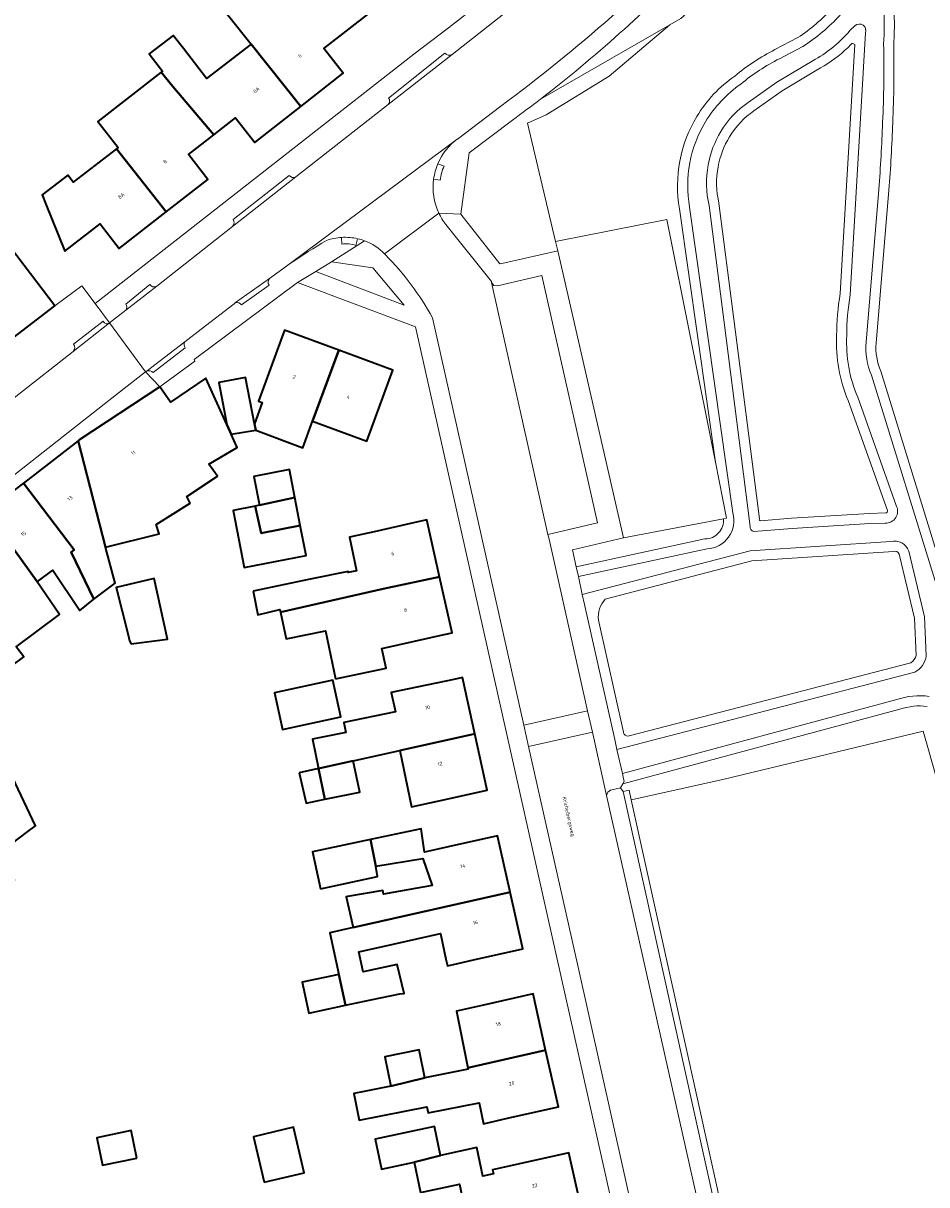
# Model space of a CAD drawing. Header units: metres. Extents: x 197700 to 204338, y 317132 to 325229.
# Tile 496 of 656: x 201155 to 201244, y 319599 to 319714. Entities that reach past the tile are written whole.
import ezdxf
from ezdxf.enums import TextEntityAlignment as Align

# ---------------------------------------------------------------- set-up
doc = ezdxf.new("R2010")
doc.units = ezdxf.units.M
for name, color, linetype, lineweight in [('B-WE-GR-BEPLANTING_CULTUUR_BODEMBEDEKKER-GV', 90, 'Continuous', 18), ('B-WE-GR-BEPLANTING_CULTUUR_BOSPLANTSOEN-GV', 90, 'Continuous', 18), ('B-WE-GR-BEPLANTING_CULTUUR_HEESTERS-GV', 90, 'Continuous', 18), ('B-WE-IE-TERREINAFSCHEIDING_KUNSTMATIG_HEKWERK-G', 20, 'IE-TERREINAFSCHEIDING-KUNSTMATIG', 18), ('B-WE-OG-BEBOUWING-GV', 7, 'Continuous', 35), ('B-WE-OG-BEBOUWING-T18', 10, 'Continuous', 18), ('B-WE-OG-TERREIN_CULTUURSCHEIDING-GV', 7, 'Continuous', 18), ('B-WE-OG-TERREIN_ERF-GV', 7, 'Continuous', 18), ('B-WE-OG-TOPOGRAFIE-T18', 10, 'Continuous', 18), ('B-WE-VH-VERHARDING_ASFALT-GV', 252, 'Continuous', 18), ('B-WE-VH-VERHARDING_BEDRIJFSVLOERPLAAT-GV', 252, 'Continuous', 18), ('B-WE-VH-VERHARDING_BETONSTRAATSTEEN-GV', 252, 'Continuous', 18), ('B-WE-VH-VERHARDING_GESLOTEN-GV', 252, 'Continuous', 18), ('B-WE-VH-VERHARDING_OPEN-GV', 252, 'Continuous', 18), ('B-WE-VH-VERHARDING_PUIN-GV', 252, 'Continuous', 18), ('B-WE-VH-VERHARDING_TEGEL-GV', 252, 'Continuous', 18)]:
    doc.layers.add(name, color=color, linetype=linetype, lineweight=lineweight)
doc.styles.add('NLCS-ISO-M200-T18', font='NLCS-ISO.ttf', dxfattribs={"height": 0.36})
doc.linetypes.add('IE-TERREINAFSCHEIDING-KUNSTMATIG', pattern='A,4,[82,NLCS.SHX,S=0.75,R=90,X=0,Y=0],4,-2', length=10)

msp = doc.modelspace()

# ---------------------------------------------------------------- linework, layer by layer
at = {"layer": 'B-WE-GR-BEPLANTING_CULTUUR_BODEMBEDEKKER-GV'}
for points in [[(201202.767, 319689.93), (201207.991, 319691.127), (201207.773, 319692.048), (201205.003, 319703.718), (201206.85, 319704.542), (201213.068, 319708.378), (201219.067, 319713.436), (201206.294, 319706.11)], [(201203.519, 319704.032), (201199.242, 319700.814), (201198.41, 319694.742), (201202.266, 319689.851), (201202.767, 319689.93)]]:
    msp.add_lwpolyline(points, dxfattribs=at)
msp.add_lwpolyline([(201206.294, 319706.11, -0.0062899), (201203.519, 319704.032)], format="xyb", dxfattribs=at)
at = {"layer": 'B-WE-GR-BEPLANTING_CULTUUR_BOSPLANTSOEN-GV'}
for points in [[(201219.067, 319713.436), (201220.145, 319714.054), (201221.008, 319714.802), (201229.699, 319722.69), (201231.486, 319724.696), (201233.536, 319726.996), (201234.222, 319727.766), (201231.97, 319731.09), (201230.559, 319729.332), (201226.813, 319725.094), (201221.409, 319719.648)], [(201206.294, 319706.11), (201219.067, 319713.436)], [(201241.791, 319645.876), (201214.428, 319638.509), (201214.203, 319638.114), (201214.444, 319637.765)], [(201214.444, 319637.765), (201215.03, 319637.895), (201215.247, 319636.915), (201224.309, 319638.943), (201244.099, 319643.704), (201256.284, 319600.821), (201256.327, 319600.591), (201265.802, 319603.826), (201265.433, 319604.739), (201252.297, 319641.314)]]:
    msp.add_lwpolyline(points, dxfattribs=at)
for points in [[(201221.409, 319719.648, -0.0373975), (201206.294, 319706.11)], [(201244.495, 319646.158, 0.1125902), (201241.791, 319645.876)]]:
    msp.add_lwpolyline(points, format="xyb", dxfattribs=at)
at = {"layer": 'B-WE-GR-BEPLANTING_CULTUUR_HEESTERS-GV'}
for points in [[(201184.086, 319689.077), (201192.807, 319685.746), (201189.743, 319689.459), (201185.631, 319690.051)], [(201226.985, 319583.913), (201215.247, 319636.915), (201215.03, 319637.895), (201214.444, 319637.765), (201226.56, 319583.056), (201226.728, 319582.298), (201227.291, 319582.532)]]:
    msp.add_lwpolyline(points, close=True, dxfattribs=at)
at = {"layer": 'B-WE-IE-TERREINAFSCHEIDING_KUNSTMATIG_HEKWERK-G'}
for points in [[(201218.753, 319694.226), (201207.773, 319692.048)], [(201223.557, 319670.257), (201218.753, 319694.226)], [(201224.664, 319664.733), (201223.557, 319670.257)], [(201214.497, 319662.778), (201224.362, 319664.675)], [(201224.362, 319664.675), (201224.664, 319664.733)], [(201256.327, 319600.591), (201256.284, 319600.821), (201244.099, 319643.704), (201224.309, 319638.943), (201215.247, 319636.915)]]:
    msp.add_lwpolyline(points, dxfattribs=at)
at = {"layer": 'B-WE-OG-BEBOUWING-GV'}
for points in [[(201182.627, 319705.381), (201186.806, 319708.659), (201184.891, 319711.099), (201189.592, 319714.761), (201185.867, 319719.477), (201183.592, 319717.71), (201184.368, 319716.711), (201182.078, 319714.933), (201179.773, 319717.886), (201175.369, 319714.466), (201177.707, 319711.539)], [(201168.824, 319708.766), (201169.978, 319707.35), (201174.017, 319702.566), (201176.163, 319704.25), (201178.076, 319701.811), (201182.627, 319705.381), (201177.707, 319711.539), (201173.314, 319708.128), (201171.017, 319711.087), (201170.003, 319712.392), (201167.645, 319710.561), (201168.958, 319708.87)], [(201164.399, 319701.208), (201169.329, 319694.964), (201173.444, 319698.176), (201171.537, 319700.62), (201174.017, 319702.566), (201169.978, 319707.35), (201168.824, 319708.766), (201162.564, 319703.905), (201164.56, 319701.333)], [(201169.329, 319694.964), (201164.399, 319701.208), (201160.132, 319697.896), (201159.59, 319698.594), (201157.077, 319696.643), (201157.442, 319695.737), (201159.305, 319691.097), (201162.782, 319693.786), (201164.689, 319691.342)], [(201147.174, 319692.341), (201147.77, 319688.318), (201152.872, 319681.551), (201158.322, 319685.705), (201155.29, 319689.682), (201153.108, 319692.544), (201151.209, 319695.193)], [(201183.781, 319674.313), (201186.361, 319681.312), (201181.009, 319683.285), (201178.429, 319676.285), (201178.806, 319676.146), (201178.037, 319674.059), (201178.162, 319673.407), (201182.815, 319671.692)], [(201186.361, 319681.312), (201183.781, 319674.313), (201189.134, 319672.34), (201191.713, 319679.34)], [(201175.301, 319673.989), (201175.737, 319673.022), (201178.162, 319673.407), (201178.037, 319674.059), (201177.16, 319678.63), (201174.508, 319678.121)], [(201163.322, 319661.857), (201168.64, 319663.174), (201168.342, 319664.106), (201171.69, 319666.232), (201171.352, 319666.875), (201174.37, 319668.881), (201173.522, 319670.054), (201176.326, 319671.717), (201175.737, 319673.022), (201175.301, 319673.989), (201173.245, 319678.547), (201169.735, 319676.177), (201168.696, 319677.698), (201160.693, 319672.439), (201160.622, 319672.384)], [(201163.322, 319661.857), (201160.622, 319672.384), (201155.348, 319668.288), (201155.211, 319668.184), (201160.218, 319661.614), (201159.927, 319661.365), (201162.169, 319656.741), (201164.267, 319658.334)], [(201182.023, 319666.768), (201181.489, 319669.525), (201177.98, 319668.844), (201178.529, 319666.012)], [(201151.539, 319665.418), (201156.54, 319658.529), (201156.589, 319658.458), (201158.126, 319659.605), (201160.789, 319655.606), (201162.169, 319656.741), (201159.927, 319661.365), (201160.218, 319661.614), (201155.211, 319668.184)], [(201178.104, 319665.93), (201178.696, 319663.247), (201182.557, 319664.012), (201182.023, 319666.768), (201178.529, 319666.012)], [(201151.539, 319665.418), (201151.309, 319665.245), (201147.015, 319662.035), (201141.924, 319658.228), (201142.082, 319658.017), (201144.918, 319654.224), (201147.275, 319651.072), (201149.419, 319648.219), (201152.219, 319650.316), (201152.958, 319649.328), (201155.254, 319651.044), (201154.491, 319652.019), (201158.796, 319655.236), (201156.589, 319658.458), (201156.54, 319658.529)], [(201182.557, 319664.012), (201178.696, 319663.247), (201178.104, 319665.93), (201175.924, 319665.507), (201177.017, 319659.866), (201183.131, 319661.051)], [(201177.898, 319657.544), (201178.384, 319655.192), (201180.528, 319655.714), (201180.617, 319655.471), (201190.754, 319657.76), (201196.32, 319658.929), (201195.047, 319664.568), (201193.452, 319664.208), (201190.17, 319663.467), (201187.436, 319662.85), (201188.121, 319659.54), (201187.305, 319659.372), (201187.282, 319659.484), (201183.529, 319658.708)], [(201165.698, 319652.623), (201165.845, 319652.327), (201169.438, 319652.8), (201168.124, 319658.768), (201164.387, 319657.885), (201165.554, 319653.202)], [(201186.025, 319648.878), (201191.061, 319649.919), (201190.625, 319651.853), (201196.77, 319653.238), (201197.564, 319653.417), (201196.32, 319658.929), (201190.754, 319657.76), (201180.617, 319655.471), (201181.152, 319652.809), (201185.046, 319653.615)], [(201199.803, 319643.443), (201198.575, 319649), (201197.719, 319648.811), (201191.554, 319647.536), (201191.954, 319645.601), (201186.87, 319644.549), (201187.07, 319643.586), (201183.767, 319642.903), (201184.362, 319640.029), (201187.793, 319640.788), (201192.379, 319641.802)], [(201180.796, 319643.877), (201186.557, 319645.122), (201185.772, 319648.739), (201180.011, 319647.494)], [(201186.557, 319645.122), (201185.772, 319648.739), (201180.011, 319647.494), (201180.796, 319643.877)], [(201146.667, 319636.438), (201149.092, 319631.181), (201149.826, 319629.568), (201149.445, 319629.558), (201149.566, 319629.093), (201150.359, 319626.062), (201154.337, 319629.013), (201153.287, 319630.336), (201152.455, 319631.386), (201155.662, 319633.805), (201156.397, 319634.359), (201150.928, 319645.832), (201144.564, 319641.06)], [(201196.128, 319636.802), (201201.032, 319637.886), (201199.803, 319643.443), (201192.379, 319641.802), (201193.532, 319636.228)], [(201184.362, 319640.029), (201184.991, 319636.988), (201188.432, 319637.699), (201187.793, 319640.788)], [(201182.462, 319639.609), (201183.127, 319636.603), (201184.991, 319636.988), (201184.362, 319640.029)], [(201197.167, 319632.282), (201194.846, 319631.762), (201194.497, 319634.071), (201189.484, 319633.007), (201190.039, 319630.392), (201194.667, 319631.14), (201195.603, 319628.463), (201190.786, 319627.621), (201190.718, 319627.966), (201187.223, 319627.376), (201187.107, 319627.355), (201187.792, 319624.321), (201203.297, 319627.799), (201202.046, 319633.376)], [(201184.559, 319628.148), (201186.993, 319628.669), (201190.19, 319629.374), (201190.039, 319630.392), (201189.484, 319633.007), (201183.778, 319631.796)], [(201197.704, 319620.688), (201199.675, 319621.13), (201204.548, 319622.223), (201203.297, 319627.799), (201187.792, 319624.321), (201185.489, 319623.804), (201186.369, 319619.696), (201187.019, 319616.66), (201189.545, 319617.181), (201192.397, 319617.77), (201192.82, 319617.817), (201192.125, 319620.69), (201188.782, 319619.935), (201188.336, 319621.91), (201191.728, 319622.676), (201196.41, 319623.733), (201196.95, 319621.216), (201197.091, 319620.557)], [(201187.019, 319616.66), (201186.369, 319619.696), (201182.738, 319618.933), (201183.391, 319615.883)], [(201200.672, 319616.676), (201198, 319616.075), (201199.122, 319610.464), (201206.798, 319612.226), (201205.55, 319617.773)], [(201206.798, 319612.226), (201199.122, 319610.464), (201199.145, 319610.35), (201194.862, 319609.493), (201191.504, 319608.658), (201188.865, 319608.13), (201187.851, 319607.927), (201188.246, 319605.953), (201188.377, 319605.299), (201195.069, 319606.638), (201195.193, 319606.017), (201200.239, 319607.026), (201200.653, 319604.956), (201203.176, 319605.524), (201208.058, 319606.623)], [(201191.504, 319608.658), (201194.862, 319609.493), (201194.314, 319612.236), (201190.924, 319611.558)], [(201166.429, 319601.563), (201165.858, 319604.288), (201162.467, 319603.578), (201163.038, 319600.853)], [(201179.01, 319599.185), (201182.961, 319600.122), (201181.896, 319604.609), (201177.945, 319603.671)], [(201193.815, 319601.15), (201196.418, 319601.835), (201195.812, 319604.681), (201189.951, 319603.434), (201190.583, 319600.462)], [(201196.418, 319601.835), (201193.815, 319601.15), (201194.447, 319598.179), (201198.289, 319598.997), (201198.789, 319596.647), (201191.904, 319595.182), (201191.79, 319595.158), (201192.328, 319592.649), (201192.372, 319592.442), (201195.177, 319593.016), (201198.467, 319593.741), (201210.339, 319596.509), (201209.091, 319602.086), (201204.212, 319600.994), (201201.548, 319600.398), (201201.632, 319600.005), (201200.592, 319599.783), (201199.993, 319602.596)]]:
    msp.add_lwpolyline(points, close=True, dxfattribs=at)
at = {"layer": 'B-WE-OG-TERREIN_CULTUURSCHEIDING-GV'}
for points in [[(201237.766, 319725.944, -0.1170979), (201240.177, 319711.532)], [(201238.597, 319726.501, -0.1166909), (201241.178, 319711.51)], [(201241.178, 319711.51, 0.1166909), (201238.597, 319726.501)], [(201231.689, 319712.169, 0.0645811), (201235.145, 319715.115)], [(201235.145, 319715.115, -0.0645811), (201231.689, 319712.169)], [(201232.193, 319711.304, 0.065086), (201235.874, 319714.394)], [(201238.398, 319712.644, 0.7638621), (201237.362, 319713.36)], [(201236.844, 319712.871, -0.088638), (201233.453, 319710.047)], [(201225.467, 319708.384, -0.055724), (201229.449, 319710.988)], [(201229.449, 319710.988, 0.055724), (201225.467, 319708.384)], [(201236.63, 319711.181, -0.0619019), (201233.948, 319709.178)], [(201233.948, 319709.178, 0.0619019), (201236.63, 319711.181)], [(201237.032, 319711.585, -0.012378), (201236.63, 319711.181)], [(201236.63, 319711.181, 0.012378), (201237.032, 319711.585)], [(201237.328, 319711.483, 0.1899212), (201237.032, 319711.585)], [(201237.032, 319711.585, -0.1899212), (201237.328, 319711.483)], [(201240.177, 319711.532, -0.0157835), (201240.083, 319703.802)], [(201241.178, 319711.51, -0.0157444), (201241.082, 319703.764)], [(201241.082, 319703.764, 0.0157444), (201241.178, 319711.51)], [(201226.073, 319707.588, -0.0561986), (201229.9, 319710.095)], [(201221.731, 319704.387, -0.103884), (201225.467, 319708.384)], [(201225.467, 319708.384, 0.103884), (201221.731, 319704.387)], [(201222.587, 319703.869, -0.104791), (201226.073, 319707.588)], [(201226.801, 319705.78, 0.1054319), (201224.105, 319702.9)], [(201220.018, 319695.282, -0.1806602), (201221.731, 319704.387)], [(201221.731, 319704.387, 0.1806602), (201220.018, 319695.282)], [(201221.006, 319695.438, -0.1810454), (201222.587, 319703.869)], [(201227.373, 319704.96, 0.1054193), (201224.958, 319702.378)], [(201224.958, 319702.378, -0.1054193), (201227.373, 319704.96)], [(201224.105, 319702.9, 0.0925043), (201222.848, 319699.604)], [(201240.083, 319703.802, -0.0105857), (201239.701, 319697.195)], [(201241.082, 319703.764, -0.0105637), (201240.698, 319697.116)], [(201240.698, 319697.116, 0.0105637), (201241.082, 319703.764)], [(201224.958, 319702.378, 0.0923451), (201223.831, 319699.422)], [(201223.831, 319699.422, -0.0923451), (201224.958, 319702.378)], [(201222.848, 319699.604, 0.1031201), (201222.937, 319695.599)], [(201223.831, 319699.422, 0.1028932), (201223.911, 319695.825)], [(201223.911, 319695.825, -0.1028932), (201223.831, 319699.422)], [(201235.539, 319682.763, -0.0418856), (201235.887, 319686.906)], [(201235.887, 319686.906, 0.0418856), (201235.539, 319682.763)], [(201236.539, 319682.763, -0.0424516), (201236.882, 319686.792)], [(201236.678, 319676.336, -0.1138847), (201235.539, 319682.763)], [(201235.539, 319682.763, 0.1138847), (201236.678, 319676.336)], [(201237.62, 319676.671, -0.1138979), (201236.539, 319682.763)], [(201238.442, 319682.108, 0.1270749), (201238.983, 319678.855)], [(201239.439, 319682.025, 0.127216), (201239.897, 319679.261)], [(201239.897, 319679.261, -0.127216), (201239.439, 319682.025)], [(201222.744, 319661.704, 0.4837127), (201225.274, 319665.256)], [(201240.325, 319664.256, 0.5908815), (201241.423, 319665.978)], [(201240.389, 319665.254, 0.5923022), (201240.545, 319665.499)], [(201240.545, 319665.499, -0.5923022), (201240.389, 319665.254)], [(201224.362, 319664.675, -0.4338139), (201222.533, 319662.682)], [(201222.533, 319662.682, 0.4338139), (201224.362, 319664.675)], [(201226.991, 319663.924, 0.3905529), (201227.336, 319663.421)], [(201227.904, 319664.664, 0.4513384), (201228.007, 319664.477)], [(201228.007, 319664.477, -0.4513384), (201227.904, 319664.664)], [(201242.665, 319661.487, 0.3984332), (201240.885, 319662.419)], [(201241.706, 319661.195, 0.3772714), (201241.157, 319661.457)], [(201241.157, 319661.457, -0.3772714), (201241.706, 319661.195)], [(201212.675, 319656.747, 0.2060045), (201212.01, 319654.668)], [(201212.01, 319654.668, -0.2060045), (201212.675, 319656.747)], [(201242.879, 319650.468, 0.2085957), (201243.383, 319651.19)], [(201243.383, 319651.19, -0.2085957), (201242.879, 319650.468)], [(201243.252, 319649.532, 0.247597), (201244.387, 319651.133)], [(201244.674, 319647.143, 0.1151293), (201241.468, 319646.822)], [(201241.791, 319645.876, -0.1125902), (201244.495, 319646.158)], [(201214.501, 319643.532, 0.3236231), (201214.924, 319643.209)], [(201214.924, 319643.209, -0.3236231), (201214.501, 319643.532)]]:
    msp.add_lwpolyline(points, format="xyb", dxfattribs=at)
for points in [[(201231.486, 319724.696), (201229.699, 319722.69), (201221.008, 319714.802), (201220.145, 319714.054), (201219.067, 319713.436), (201213.068, 319708.378), (201206.85, 319704.542), (201205.003, 319703.718), (201207.773, 319692.048), (201218.753, 319694.226), (201223.557, 319670.257), (201220.018, 319695.282)], [(201237.362, 319713.36), (201236.844, 319712.871)], [(201229.449, 319710.988), (201231.689, 319712.169)], [(201231.689, 319712.169), (201229.449, 319710.988)], [(201236.882, 319686.792), (201238.398, 319712.644)], [(201229.9, 319710.095), (201232.193, 319711.304)], [(201235.887, 319686.906), (201237.328, 319711.483)], [(201237.328, 319711.483), (201235.887, 319686.906)], [(201233.453, 319710.047), (201229.623, 319707.775), (201226.801, 319705.78)], [(201233.948, 319709.178), (201230.168, 319706.935), (201227.373, 319704.96)], [(201227.373, 319704.96), (201230.168, 319706.935), (201233.948, 319709.178)], [(201239.701, 319697.195), (201238.442, 319682.108)], [(201240.698, 319697.116), (201239.439, 319682.025)], [(201239.439, 319682.025), (201240.698, 319697.116)], [(201223.911, 319695.825), (201225.377, 319684.385), (201227.904, 319664.664)], [(201227.904, 319664.664), (201225.377, 319684.385), (201223.911, 319695.825)], [(201220.018, 319695.282), (201223.557, 319670.257), (201224.664, 319664.733), (201224.362, 319664.675)], [(201225.274, 319665.256), (201221.006, 319695.438)], [(201222.937, 319695.599), (201224.382, 319684.309), (201226.991, 319663.924)], [(201238.983, 319678.855), (201245.651, 319657.254)], [(201239.897, 319679.261), (201246.599, 319657.572)], [(201246.599, 319657.572), (201239.897, 319679.261)], [(201240.545, 319665.499), (201236.678, 319676.336)], [(201236.678, 319676.336), (201240.545, 319665.499)], [(201241.423, 319665.978), (201237.62, 319676.671)], [(201228.007, 319664.477), (201231.071, 319664.721), (201238.767, 319665.206), (201240.389, 319665.254)], [(201240.389, 319665.254), (201238.767, 319665.206), (201231.071, 319664.721), (201228.007, 319664.477)], [(201224.362, 319664.675), (201214.497, 319662.778), (201209.433, 319661.605), (201209.806, 319659.937), (201222.533, 319662.682)], [(201227.336, 319663.421), (201231.142, 319663.723), (201238.815, 319664.207), (201240.325, 319664.256)], [(201222.533, 319662.682), (201209.806, 319659.937), (201210.025, 319658.961), (201222.744, 319661.704)], [(201240.885, 319662.419), (201226.993, 319661.52), (201210.42, 319657.192), (201210.638, 319656.216), (201213.624, 319642.871), (201213.843, 319641.895), (201243.252, 319649.532)], [(201241.157, 319661.457), (201227.153, 319660.528), (201212.675, 319656.747)], [(201212.675, 319656.747), (201227.153, 319660.528), (201241.157, 319661.457)], [(201244.387, 319651.133), (201244.207, 319655), (201242.665, 319661.487)], [(201243.383, 319651.19), (201243.212, 319654.86), (201241.706, 319661.195)], [(201241.706, 319661.195), (201243.212, 319654.86), (201243.383, 319651.19)], [(201212.01, 319654.668), (201214.487, 319643.596), (201214.501, 319643.532)], [(201214.501, 319643.532), (201214.487, 319643.596), (201212.01, 319654.668)], [(201214.924, 319643.209), (201215.168, 319643.272), (201242.879, 319650.468)], [(201242.879, 319650.468), (201215.168, 319643.272), (201214.924, 319643.209)], [(201241.468, 319646.822), (201214.372, 319639.529), (201214.45, 319639.182), (201214.552, 319638.725), (201214.428, 319638.509), (201241.791, 319645.876)], [(201225.581, 319582.768), (201226.2, 319582.962), (201226.56, 319583.056), (201214.444, 319637.765), (201214.203, 319638.114), (201213.2, 319637.895), (201212.944, 319637.675), (201212.819, 319637.362), (201216, 319623.162), (201224.994, 319583.153), (201225.002, 319583.12)]]:
    msp.add_lwpolyline(points, dxfattribs=at)
for points in [[(201218.753, 319694.226), (201207.773, 319692.048), (201207.991, 319691.127), (201214.497, 319662.778), (201224.362, 319664.675), (201224.664, 319664.733), (201223.557, 319670.257)], [(201215.247, 319636.915), (201226.985, 319583.913), (201249.611, 319591.181), (201258.133, 319593.884), (201256.327, 319600.591), (201256.284, 319600.821), (201244.099, 319643.704), (201224.309, 319638.943)]]:
    msp.add_lwpolyline(points, close=True, dxfattribs=at)
at = {"layer": 'B-WE-OG-TERREIN_ERF-GV'}
for points in [[(201153.108, 319692.544), (201155.29, 319689.682), (201158.322, 319685.705), (201160.986, 319687.655), (201162.314, 319685.919), (201193.783, 319710.549), (201197.202, 319713.124), (201200.326, 319715.582)], [(201189.592, 319714.761), (201184.891, 319711.099), (201186.806, 319708.659), (201182.627, 319705.381), (201178.076, 319701.811), (201176.163, 319704.25), (201174.017, 319702.566), (201171.537, 319700.62), (201173.444, 319698.176), (201169.329, 319694.964), (201164.689, 319691.342), (201162.782, 319693.786), (201159.305, 319691.097), (201157.442, 319695.737), (201157.077, 319696.643), (201159.59, 319698.594), (201160.132, 319697.896), (201164.399, 319701.208), (201164.56, 319701.333), (201162.564, 319703.905), (201168.824, 319708.766), (201168.958, 319708.87), (201167.645, 319710.561), (201170.003, 319712.392), (201171.017, 319711.087), (201173.314, 319708.128), (201177.707, 319711.539), (201175.369, 319714.466)], [(201218.604, 319573.615), (201193.941, 319683.609), (201182.302, 319688.012), (201172.083, 319680.384), (201172.153, 319680.248), (201168.696, 319677.698), (201169.735, 319676.177), (201173.245, 319678.547), (201175.301, 319673.989), (201174.508, 319678.121), (201177.16, 319678.63), (201178.037, 319674.059), (201178.806, 319676.146), (201178.429, 319676.285), (201181.009, 319683.285), (201186.361, 319681.312), (201191.713, 319679.34), (201189.134, 319672.34), (201183.781, 319674.313), (201182.815, 319671.692), (201178.162, 319673.407), (201175.737, 319673.022), (201176.326, 319671.717), (201173.522, 319670.054), (201174.37, 319668.881), (201171.352, 319666.875), (201171.69, 319666.232), (201168.342, 319664.106), (201168.64, 319663.174), (201163.322, 319661.857), (201164.267, 319658.334), (201162.169, 319656.741), (201160.789, 319655.606), (201158.126, 319659.605), (201156.589, 319658.458), (201158.796, 319655.236), (201154.491, 319652.019), (201155.254, 319651.044), (201152.958, 319649.328)], [(201198.789, 319596.647), (201198.289, 319598.997), (201194.447, 319598.179), (201193.815, 319601.15), (201190.583, 319600.462), (201189.951, 319603.434), (201195.812, 319604.681), (201196.418, 319601.835), (201199.993, 319602.596), (201200.592, 319599.783), (201201.632, 319600.005), (201201.548, 319600.398), (201204.212, 319600.994), (201209.091, 319602.086), (201210.339, 319596.509)]]:
    msp.add_lwpolyline(points, dxfattribs=at)
for points in [[(201178.529, 319666.012), (201177.98, 319668.844), (201181.489, 319669.525), (201182.023, 319666.768), (201182.557, 319664.012), (201183.131, 319661.051), (201177.017, 319659.866), (201175.924, 319665.507), (201178.104, 319665.93)], [(201191.061, 319649.919), (201186.025, 319648.878), (201185.046, 319653.615), (201181.152, 319652.809), (201180.617, 319655.471), (201180.528, 319655.714), (201178.384, 319655.192), (201177.898, 319657.544), (201183.529, 319658.708), (201187.282, 319659.484), (201187.305, 319659.372), (201188.121, 319659.54), (201187.436, 319662.85), (201190.17, 319663.467), (201193.452, 319664.208), (201195.047, 319664.568), (201196.32, 319658.929), (201197.564, 319653.417), (201196.77, 319653.238), (201190.625, 319651.853)], [(201164.387, 319657.885), (201168.124, 319658.768), (201169.438, 319652.8), (201165.845, 319652.327), (201165.698, 319652.623), (201165.554, 319653.202)], [(201199.803, 319643.443), (201201.032, 319637.886), (201196.128, 319636.802), (201193.532, 319636.228), (201192.379, 319641.802), (201187.793, 319640.788), (201188.432, 319637.699), (201184.991, 319636.988), (201183.127, 319636.603), (201182.462, 319639.609), (201184.362, 319640.029), (201183.767, 319642.903), (201187.07, 319643.586), (201186.87, 319644.549), (201191.954, 319645.601), (201191.554, 319647.536), (201197.719, 319648.811), (201198.575, 319649)], [(201185.772, 319648.739), (201186.557, 319645.122), (201180.796, 319643.877), (201180.011, 319647.494)], [(201149.092, 319631.181), (201145.871, 319629.712), (201144.51, 319632.659), (201143.363, 319635.141), (201146.667, 319636.438), (201144.564, 319641.06), (201150.928, 319645.832), (201156.397, 319634.359), (201155.662, 319633.805), (201152.455, 319631.386), (201153.287, 319630.336), (201154.337, 319629.013), (201150.359, 319626.062), (201149.566, 319629.093), (201149.445, 319629.558), (201149.826, 319629.568)], [(201199.675, 319621.13), (201197.704, 319620.688), (201197.091, 319620.557), (201196.95, 319621.216), (201196.41, 319623.733), (201191.728, 319622.676), (201188.336, 319621.91), (201188.782, 319619.935), (201192.125, 319620.69), (201192.82, 319617.817), (201192.397, 319617.77), (201189.545, 319617.181), (201187.019, 319616.66), (201183.391, 319615.883), (201182.738, 319618.933), (201186.369, 319619.696), (201185.489, 319623.804), (201187.792, 319624.321), (201187.107, 319627.355), (201187.223, 319627.376), (201190.718, 319627.966), (201190.786, 319627.621), (201195.603, 319628.463), (201194.667, 319631.14), (201190.039, 319630.392), (201190.19, 319629.374), (201186.993, 319628.669), (201184.559, 319628.148), (201183.778, 319631.796), (201189.484, 319633.007), (201194.497, 319634.071), (201194.846, 319631.762), (201197.167, 319632.282), (201202.046, 319633.376), (201203.297, 319627.799), (201204.548, 319622.223)], [(201198, 319616.075), (201200.672, 319616.676), (201205.55, 319617.773), (201206.798, 319612.226), (201208.058, 319606.623), (201203.176, 319605.524), (201200.653, 319604.956), (201200.239, 319607.026), (201195.193, 319606.017), (201195.069, 319606.638), (201188.377, 319605.299), (201188.246, 319605.953), (201187.851, 319607.927), (201188.865, 319608.13), (201191.504, 319608.658), (201190.924, 319611.558), (201194.314, 319612.236), (201194.862, 319609.493), (201199.145, 319610.35), (201199.122, 319610.464)], [(201165.858, 319604.288), (201166.429, 319601.563), (201163.038, 319600.853), (201162.467, 319603.578)], [(201182.961, 319600.122), (201179.01, 319599.185), (201177.945, 319603.671), (201181.896, 319604.609)]]:
    msp.add_lwpolyline(points, close=True, dxfattribs=at)
at = {"layer": 'B-WE-VH-VERHARDING_ASFALT-GV'}
msp.add_lwpolyline([(201122.133, 319643.775), (201132.156, 319651.638), (201140.435, 319658.132), (201163.657, 319676.348), (201167.29, 319679.172), (201163.727, 319684.003), (201160.131, 319681.186), (201149.38, 319672.763), (201141.601, 319666.668), (201122.525, 319651.724), (201121.681, 319651.062), (201118.666, 319648.833), (201118.57, 319648.766), (201115.594, 319646.687), (201104.425, 319639.518), (201099.463, 319636.332), (201097.181, 319634.867), (201079.263, 319623.365), (201073.816, 319619.869), (201071.595, 319618.444), (201070.957, 319618.034)], dxfattribs=at)
at = {"layer": 'B-WE-VH-VERHARDING_BEDRIJFSVLOERPLAAT-GV'}
for points in [[(201196.16, 319699.726, 0.06704), (201195.736, 319698.198)], [(201196.389, 319698.096, -0.0985396), (201196.77, 319699.482)], [(201188.229, 319692.319, 0.0725139), (201186.645, 319692.452)], [(201186.669, 319691.797, -0.1321791), (201188.052, 319691.654)]]:
    msp.add_lwpolyline(points, format="xyb", dxfattribs=at)
for points in [[(201196.77, 319699.482), (201196.16, 319699.726)], [(201195.736, 319698.198), (201196.389, 319698.096)], [(201186.645, 319692.452), (201186.669, 319691.797)], [(201188.052, 319691.654), (201188.229, 319692.319)]]:
    msp.add_lwpolyline(points, dxfattribs=at)
at = {"layer": 'B-WE-VH-VERHARDING_BETONSTRAATSTEEN-GV'}
for points in [[(201191.247, 319705.563), (201197.562, 319710.51)], [(201196.839, 319710.63), (201191.262, 319706.207)], [(201175.873, 319693.519), (201182.129, 319698.419)], [(201181.459, 319698.576), (201175.917, 319694.209)], [(201196.249, 319694.844), (201190.891, 319690.832), (201190.984, 319690.736)], [(201195.629, 319684.518), (201204.644, 319644.308), (201210.939, 319645.72), (201207.13, 319662.658), (201207.025, 319663.127), (201201.455, 319687.999), (201201.435, 319688.087), (201196.928, 319693.736)], [(201179.511, 319688.388), (201176.176, 319686.01)], [(201167.696, 319687.787), (201165.323, 319685.874)], [(201165.333, 319685.261), (201168.379, 319687.648)], [(201176.766, 319685.787), (201179.485, 319687.75)], [(201160.131, 319681.186), (201163.727, 319684.003)], [(201163.096, 319684.17), (201160.155, 319681.906)], [(201171.148, 319682.144), (201168.211, 319679.888), (201167.424, 319679.276)], [(201168.023, 319679.106), (201171.183, 319681.539)]]:
    msp.add_lwpolyline(points, dxfattribs=at)
for points in [[(201197.562, 319710.51, -0.3802287), (201196.839, 319710.63)], [(201191.262, 319706.207, -0.4115596), (201191.247, 319705.563)], [(201182.129, 319698.419, -0.3510561), (201181.459, 319698.576)], [(201196.928, 319693.736, -0.0553027), (201196.249, 319694.844)], [(201175.917, 319694.209, -0.3744447), (201175.873, 319693.519)], [(201190.984, 319690.736, -0.0663799), (201195.629, 319684.518)], [(201179.485, 319687.75, -0.3633119), (201179.511, 319688.388)], [(201168.379, 319687.648, -0.391112), (201167.696, 319687.787)], [(201165.323, 319685.874, -0.3393045), (201165.333, 319685.261)], [(201176.176, 319686.01, -0.2976526), (201176.766, 319685.787)], [(201163.727, 319684.003, -0.4359019), (201163.096, 319684.17)], [(201171.183, 319681.539, -0.282751), (201171.148, 319682.144)], [(201160.155, 319681.906, -0.3891189), (201160.131, 319681.186)], [(201167.424, 319679.276, -0.2669326), (201168.023, 319679.106)]]:
    msp.add_lwpolyline(points, format="xyb", dxfattribs=at)
for points in [[(201211.414, 319643.609), (201210.939, 319645.72), (201204.644, 319644.308), (201205.118, 319642.198)], [(201226.78, 319575.656), (201226.404, 319577.33), (201225.002, 319583.12), (201224.994, 319583.153), (201216, 319623.162), (201212.819, 319637.362), (201211.414, 319643.609), (201205.118, 319642.198), (201209.939, 319620.694), (201220.315, 319574.2)]]:
    msp.add_lwpolyline(points, close=True, dxfattribs=at)
at = {"layer": 'B-WE-VH-VERHARDING_GESLOTEN-GV'}
for points in [[(201202.362, 319705.392, 0.0448092), (201223.443, 319724.075)], [(201196.16, 319699.726, -0.131794), (201198.065, 319702.152)], [(201195.736, 319698.198, -0.06704), (201196.16, 319699.726)], [(201196.249, 319694.844, -0.1453564), (201195.736, 319698.198)], [(201185.142, 319692.145, -0.0700629), (201186.645, 319692.452)], [(201186.645, 319692.452, -0.0725139), (201188.229, 319692.319)], [(201181.589, 319689.894, -0.0132766), (201185.142, 319692.145)], [(201188.229, 319692.319, -0.0322829), (201188.905, 319692.115)], [(201188.905, 319692.115, -0.108763), (201190.891, 319690.832)]]:
    msp.add_lwpolyline(points, format="xyb", dxfattribs=at)
for points in [[(201203.755, 319715.362), (201197.562, 319710.51), (201191.247, 319705.563), (201182.129, 319698.419), (201175.873, 319693.519), (201168.379, 319687.648), (201165.333, 319685.261), (201163.727, 319684.003)], [(201163.727, 319684.003), (201167.29, 319679.172), (201167.424, 319679.276), (201168.211, 319679.888), (201171.148, 319682.144), (201172.786, 319683.403), (201176.03, 319685.906), (201176.176, 319686.01), (201179.511, 319688.388), (201180.847, 319689.341), (201181.585, 319689.892), (201181.589, 319689.894), (201198.065, 319702.152), (201198.078, 319702.163), (201202.362, 319705.392)], [(201198.065, 319702.152), (201181.589, 319689.894)], [(201190.891, 319690.832), (201196.249, 319694.844)]]:
    msp.add_lwpolyline(points, dxfattribs=at)
at = {"layer": 'B-WE-VH-VERHARDING_OPEN-GV'}
msp.add_lwpolyline([(201201.455, 319687.999), (201207.025, 319663.127), (201211.918, 319664.26), (201206.422, 319688.675), (201202.037, 319687.664), (201201.679, 319687.716)], close=True, dxfattribs=at)
for points in [[(201163.727, 319684.003), (201162.314, 319685.919), (201160.986, 319687.655), (201158.322, 319685.705), (201152.872, 319681.551)], [(201160.155, 319681.906), (201163.096, 319684.17)], [(201149.38, 319672.763), (201160.131, 319681.186)]]:
    msp.add_lwpolyline(points, dxfattribs=at)
for points in [[(201163.096, 319684.17, 0.4359019), (201163.727, 319684.003)], [(201160.131, 319681.186, 0.3891189), (201160.155, 319681.906)]]:
    msp.add_lwpolyline(points, format="xyb", dxfattribs=at)
at = {"layer": 'B-WE-VH-VERHARDING_PUIN-GV'}
for points in [[(201240.177, 319711.532, 0.1170979), (201237.766, 319725.944)], [(201235.874, 319714.394, -0.065086), (201232.193, 319711.304)], [(201237.362, 319713.36, -0.7638621), (201238.398, 319712.644)], [(201233.453, 319710.047, 0.088638), (201236.844, 319712.871)], [(201240.083, 319703.802, 0.0157835), (201240.177, 319711.532)], [(201229.9, 319710.095, 0.0561986), (201226.073, 319707.588)], [(201226.073, 319707.588, 0.104791), (201222.587, 319703.869)], [(201224.105, 319702.9, -0.1054319), (201226.801, 319705.78)], [(201222.587, 319703.869, 0.1810454), (201221.006, 319695.438)], [(201222.848, 319699.604, -0.0925043), (201224.105, 319702.9)], [(201239.701, 319697.195, 0.0105857), (201240.083, 319703.802)], [(201222.937, 319695.599, -0.1031201), (201222.848, 319699.604)], [(201236.882, 319686.792, 0.0424516), (201236.539, 319682.763)], [(201236.539, 319682.763, 0.1138979), (201237.62, 319676.671)], [(201238.983, 319678.855, -0.1270749), (201238.442, 319682.108)], [(201225.274, 319665.256, -0.4837127), (201222.744, 319661.704)], [(201241.423, 319665.978, -0.5908815), (201240.325, 319664.256)], [(201227.336, 319663.421, -0.3905529), (201226.991, 319663.924)], [(201240.885, 319662.419, -0.3984332), (201242.665, 319661.487)], [(201244.387, 319651.133, -0.247597), (201243.252, 319649.532)], [(201241.468, 319646.822, -0.1151293), (201244.674, 319647.143)]]:
    msp.add_lwpolyline(points, format="xyb", dxfattribs=at)
for points in [[(201236.844, 319712.871), (201237.362, 319713.36)], [(201238.398, 319712.644), (201236.882, 319686.792)], [(201232.193, 319711.304), (201229.9, 319710.095)], [(201226.801, 319705.78), (201229.623, 319707.775), (201233.453, 319710.047)], [(201238.442, 319682.108), (201239.701, 319697.195)], [(201221.006, 319695.438), (201225.274, 319665.256)], [(201226.991, 319663.924), (201224.382, 319684.309), (201222.937, 319695.599)], [(201245.651, 319657.254), (201238.983, 319678.855)], [(201237.62, 319676.671), (201241.423, 319665.978)], [(201240.325, 319664.256), (201238.815, 319664.207), (201231.142, 319663.723), (201227.336, 319663.421)], [(201222.744, 319661.704), (201210.025, 319658.961), (201210.42, 319657.192), (201226.993, 319661.52), (201240.885, 319662.419)], [(201242.665, 319661.487), (201244.207, 319655), (201244.387, 319651.133)], [(201243.252, 319649.532), (201213.843, 319641.895), (201214.372, 319639.529), (201241.468, 319646.822)]]:
    msp.add_lwpolyline(points, dxfattribs=at)
at = {"layer": 'B-WE-VH-VERHARDING_TEGEL-GV'}
for points in [[(201223.443, 319724.075, -0.0448092), (201202.362, 319705.392)], [(201206.294, 319706.11, 0.0373975), (201221.409, 319719.648)], [(201196.839, 319710.63, 0.3802287), (201197.562, 319710.51)], [(201191.247, 319705.563, 0.4115596), (201191.262, 319706.207)], [(201203.519, 319704.032, 0.0062899), (201206.294, 319706.11)], [(201198.065, 319702.152, 0.131794), (201196.16, 319699.726)], [(201196.77, 319699.482, 0.0985396), (201196.389, 319698.096)], [(201181.459, 319698.576, 0.3510561), (201182.129, 319698.419)], [(201195.736, 319698.198, 0.1453564), (201196.249, 319694.844)], [(201196.249, 319694.844, 0.0553027), (201196.928, 319693.736)], [(201175.873, 319693.519, 0.3744447), (201175.917, 319694.209)], [(201186.645, 319692.452, 0.0700629), (201185.142, 319692.145)], [(201185.142, 319692.145, 0.0132766), (201181.589, 319689.894)], [(201188.052, 319691.654, 0.1321791), (201186.669, 319691.797)], [(201188.905, 319692.115, 0.0322829), (201188.229, 319692.319)], [(201190.891, 319690.832, 0.108763), (201188.905, 319692.115)], [(201195.629, 319684.518, 0.0663799), (201190.984, 319690.736)], [(201179.511, 319688.388, 0.3633119), (201179.485, 319687.75)], [(201167.696, 319687.787, 0.391112), (201168.379, 319687.648)], [(201165.333, 319685.261, 0.3393045), (201165.323, 319685.874)], [(201176.766, 319685.787, 0.2976526), (201176.176, 319686.01)], [(201171.148, 319682.144, 0.282751), (201171.183, 319681.539)], [(201168.023, 319679.106, 0.2669326), (201167.424, 319679.276)]]:
    msp.add_lwpolyline(points, format="xyb", dxfattribs=at)
for points in [[(201200.326, 319715.582), (201197.202, 319713.124), (201193.783, 319710.549), (201162.314, 319685.919)], [(201197.562, 319710.51), (201203.755, 319715.362)], [(201191.262, 319706.207), (201196.839, 319710.63)], [(201182.129, 319698.419), (201191.247, 319705.563)], [(201202.362, 319705.392), (201198.078, 319702.163), (201198.065, 319702.152)], [(201196.249, 319694.844), (201198.41, 319694.742), (201199.242, 319700.814), (201203.519, 319704.032)], [(201196.16, 319699.726), (201196.77, 319699.482)], [(201175.917, 319694.209), (201181.459, 319698.576)], [(201196.389, 319698.096), (201195.736, 319698.198)], [(201207.025, 319663.127), (201207.13, 319662.658), (201210.939, 319645.72), (201211.414, 319643.609), (201212.819, 319637.362), (201212.944, 319637.675), (201213.2, 319637.895), (201214.203, 319638.114), (201214.428, 319638.509), (201214.552, 319638.725), (201214.45, 319639.182), (201214.372, 319639.529), (201213.843, 319641.895), (201213.624, 319642.871), (201210.638, 319656.216), (201210.42, 319657.192), (201210.025, 319658.961), (201209.806, 319659.937), (201209.433, 319661.605), (201214.497, 319662.778), (201207.991, 319691.127), (201202.767, 319689.93), (201202.266, 319689.851), (201198.41, 319694.742), (201196.249, 319694.844)], [(201196.928, 319693.736), (201201.435, 319688.087), (201201.455, 319687.999), (201201.679, 319687.716), (201202.037, 319687.664), (201206.422, 319688.675), (201211.918, 319664.26), (201207.025, 319663.127)], [(201168.379, 319687.648), (201175.873, 319693.519)], [(201186.669, 319691.797), (201186.645, 319692.452)], [(201167.424, 319679.276), (201167.29, 319679.172), (201168.696, 319677.698), (201172.153, 319680.248), (201172.083, 319680.384), (201182.302, 319688.012), (201184.086, 319689.077), (201185.631, 319690.051), (201188.905, 319692.115)], [(201188.905, 319692.115), (201185.631, 319690.051), (201189.743, 319689.459), (201192.807, 319685.746), (201184.086, 319689.077), (201182.302, 319688.012), (201193.941, 319683.609), (201218.604, 319573.615), (201218.574, 319572.804), (201218.377, 319572.017), (201219.277, 319570.854)], [(201188.229, 319692.319), (201188.052, 319691.654)], [(201190.984, 319690.736), (201190.891, 319690.832)], [(201181.589, 319689.894), (201181.585, 319689.892), (201180.847, 319689.341), (201179.511, 319688.388)], [(201165.323, 319685.874), (201167.696, 319687.787)], [(201179.485, 319687.75), (201176.766, 319685.787)], [(201162.314, 319685.919), (201163.727, 319684.003), (201165.333, 319685.261)], [(201176.176, 319686.01), (201176.03, 319685.906), (201172.786, 319683.403), (201171.148, 319682.144)], [(201220.906, 319571.551), (201220.315, 319574.2), (201209.939, 319620.694), (201205.118, 319642.198), (201204.644, 319644.308), (201195.629, 319684.518)], [(201171.183, 319681.539), (201168.023, 319679.106)], [(201147.015, 319662.035), (201151.309, 319665.245), (201151.539, 319665.418), (201155.211, 319668.184), (201155.348, 319668.288), (201160.622, 319672.384), (201160.693, 319672.439), (201168.696, 319677.698), (201167.29, 319679.172), (201163.657, 319676.348), (201140.435, 319658.132)]]:
    msp.add_lwpolyline(points, dxfattribs=at)

# ---------------------------------------------------------------- texts
at = {"layer": 'B-WE-OG-BEBOUWING-T18', "style": 'NLCS-ISO-M200-T18'}
for s, rotation, p in [('6', 38.1, (201182.519, 319710.38)), ('6A', 38.1, (201178.225, 319707.012)), ('8', 37.9, (201169.202, 319699.939)), ('8A', 37.9, (201164.88, 319696.565)), ('2', 339.8, (201181.971, 319678.667)), ('4', 339.8, (201187.323, 319676.695)), ('11', 33.3, (201166.068, 319671.185)), ('13', 37.8, (201159.815, 319666.692)), ('15', 36.9, (201155.22, 319663.183)), ('6', 12.7, (201191.699, 319661.236)), ('8', 12.7, (201192.956, 319655.667)), ('10', 12.4, (201195.132, 319646.044)), ('12', 12.4, (201196.36, 319640.487)), ('14', 12.6, (201198.615, 319630.398)), ('16', 12.6, (201199.867, 319624.815)), ('18', 12.6, (201202.12, 319614.794)), ('20', 12.6, (201203.436, 319608.945)), ('22', 12.6, (201205.717, 319598.848))]:
    msp.add_text(s, height=0.36, rotation=rotation, dxfattribs=at).set_placement(p, align=Align.MIDDLE)
at = {"layer": 'B-WE-OG-TOPOGRAFIE-T18', "style": 'NLCS-ISO-M200-T18'}
msp.add_text('Krichelbergsweg', height=0.36, rotation=282.7, dxfattribs=at).set_placement((201209.03, 319635.26), align=Align.MIDDLE)

doc.saveas('drawing.dxf')
